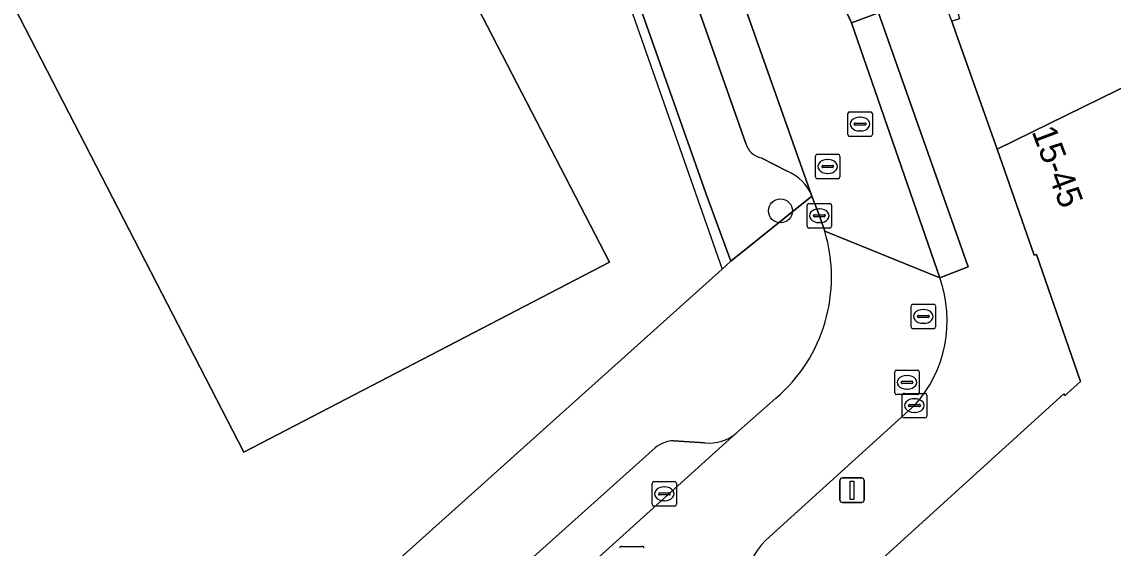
# Model space of a CAD drawing. Extents: x 162172 to 163187, y 382874 to 383685.
# Drawn here: x 162905.84 to 162950.36, y 383583.66 to 383605.1 of the extents above; entities that cross this region are included whole.
import ezdxf

# ---------------------------------------------------------------- set-up
doc = ezdxf.new("R2010")
doc.units = 0
for name, color, linetype in [('IMGEO_Boom', 7, 'Continuous'), ('IMGEO_Erf', 7, 'Continuous'), ('IMGEO_Fietspad_open', 7, 'Continuous'), ('IMGEO_Hek', 7, 'Continuous'), ('IMGEO_Kolk', 7, 'Continuous'), ('IMGEO_Lichtmast', 7, 'Continuous'), ('IMGEO_Pand', 7, 'Continuous'), ('IMGEO_Pand_nummerreeks', 7, 'Continuous'), ('IMGEO_Pand_overbouw', 7, 'Continuous'), ('IMGEO_Parkeervlak_open', 7, 'Continuous'), ('IMGEO_Rijbaan_lokaal_open', 7, 'Continuous'), ('IMGEO_Rioolput', 7, 'Continuous'), ('IMGEO_Voetgangersgebied_open', 7, 'Continuous'), ('IMGEO_Voetpad_open', 7, 'Continuous')]:
    doc.layers.add(name, color=color, linetype=linetype)

msp = doc.modelspace()

# ---------------------------------------------------------------- linework, layer by layer
at = {"layer": 'IMGEO_Boom'}
msp.add_circle((162936.784, 383597.399), 0.489, dxfattribs=at)
at = {"layer": 'IMGEO_Erf'}
msp.add_lwpolyline([(162912.895, 383575.736), (162934.401, 383595.019), (162934.766, 383595.346), (162933.743, 383598.117), (162918.551, 383641.102), (162918.27, 383641.001), (162916.808, 383645.252)], dxfattribs=at)
msp.add_lwpolyline([(162903.848, 383642.115), (162907.362, 383635.264), (162908.733, 383635.998), (162929.815, 383595.307), (162914.889, 383587.573), (162890.357, 383635.092)], close=True, dxfattribs=at)
at = {"layer": 'IMGEO_Fietspad_open'}
msp.add_lwpolyline([(162939.682, 383605.056), (162943.279, 383594.676), (162944.435, 383595.12), (162940.788, 383605.465)], close=True, dxfattribs=at)
at = {"layer": 'IMGEO_Hek'}
msp.add_lwpolyline([(162918.27, 383641.001), (162934.401, 383595.019)], dxfattribs=at)
at = {"layer": 'IMGEO_Kolk'}
for p, q in [((162937.87, 383596.775), (162937.87, 383597.627)), ((162937.945, 383597.701), (162938.797, 383597.701)), ((162938.358, 383597.481), (162938.383, 383597.481)), ((162938.871, 383597.627), (162938.871, 383596.775)), ((162938.129, 383597.195), (162938.129, 383597.207)), ((162938.567, 383597.158), (162938.169, 383597.158)), ((162938.172, 383597.244), (162938.57, 383597.244)), ((162938.381, 383596.921), (162938.356, 383596.921)), ((162938.613, 383597.207), (162938.613, 383597.195)), ((162938.797, 383596.701), (162937.945, 383596.701)), ((162941.749, 383589.038), (162941.749, 383589.89)), ((162941.824, 383589.964), (162942.676, 383589.964)), ((162942.75, 383589.89), (162942.75, 383589.038)), ((162942.008, 383589.458), (162942.008, 383589.47)), ((162942.446, 383589.421), (162942.048, 383589.421)), ((162942.051, 383589.507), (162942.449, 383589.507)), ((162942.237, 383589.744), (162942.262, 383589.744)), ((162942.492, 383589.47), (162942.492, 383589.458)), ((162942.676, 383588.964), (162941.824, 383588.964)), ((162942.26, 383589.184), (162942.235, 383589.184)), ((162931.545, 383585.442), (162931.545, 383586.294)), ((162931.62, 383586.368), (162932.472, 383586.368)), ((162932.546, 383586.294), (162932.546, 383585.442)), ((162931.804, 383585.862), (162931.804, 383585.874)), ((162932.242, 383585.825), (162931.844, 383585.825)), ((162931.847, 383585.911), (162932.245, 383585.911)), ((162932.033, 383586.148), (162932.058, 383586.148)), ((162932.288, 383585.874), (162932.288, 383585.862)), ((162932.472, 383585.368), (162931.62, 383585.368)), ((162932.056, 383585.588), (162932.031, 383585.588))]:
    msp.add_line(p, q, dxfattribs=at)
for points in [[(162937.87, 383596.775), (162937.87, 383597.627)], [(162937.945, 383597.701), (162938.797, 383597.701)], [(162938.871, 383597.627), (162938.871, 383596.775)], [(162938.797, 383596.701), (162937.945, 383596.701)], [(162941.749, 383589.038), (162941.749, 383589.89)], [(162941.824, 383589.964), (162942.676, 383589.964)], [(162942.75, 383589.89), (162942.75, 383589.038)], [(162942.676, 383588.964), (162941.824, 383588.964)], [(162931.545, 383585.442), (162931.545, 383586.294)], [(162931.62, 383586.368), (162932.472, 383586.368)], [(162932.546, 383586.294), (162932.546, 383585.442)], [(162932.472, 383585.368), (162931.62, 383585.368)]]:
    msp.add_lwpolyline(points, dxfattribs=at)
for centre, radius, start, end in [((162937.947, 383597.625), 0.0765, 91.552, 178.448), ((162937.947, 383597.625), 0.0765, 91.552, 178.448), ((162938.795, 383597.625), 0.0765, 1.552, 88.448), ((162938.795, 383597.625), 0.0765, 1.552, 88.448), ((162938.169, 383597.204), 0.0403, 85.8775, 175.7526), ((162938.166, 383597.194), 0.0366, 178.938, 274.7102), ((162938.57, 383597.201), 0.043, 264.8664, 352.4533), ((162938.574, 383597.206), 0.0386, 1.7309, 96.639), ((162937.947, 383596.777), 0.0765, 181.552, 268.448), ((162937.947, 383596.777), 0.0765, 181.552, 268.448), ((162938.795, 383596.777), 0.0765, 271.552, 358.448), ((162938.795, 383596.777), 0.0765, 271.552, 358.448), ((162941.826, 383589.888), 0.0765, 91.552, 178.448), ((162941.826, 383589.888), 0.0765, 91.552, 178.448), ((162942.674, 383589.888), 0.0765, 1.552, 88.448), ((162942.674, 383589.888), 0.0765, 1.552, 88.448), ((162942.048, 383589.467), 0.0403, 85.8775, 175.7526), ((162942.045, 383589.457), 0.0366, 178.938, 274.7102), ((162942.449, 383589.464), 0.043, 264.8664, 352.4533), ((162942.453, 383589.469), 0.0386, 1.7309, 96.639), ((162941.826, 383589.04), 0.0765, 181.552, 268.448), ((162941.826, 383589.04), 0.0765, 181.552, 268.448), ((162942.674, 383589.04), 0.0765, 271.552, 358.448), ((162942.674, 383589.04), 0.0765, 271.552, 358.448), ((162931.622, 383586.292), 0.0765, 91.552, 178.448), ((162931.622, 383586.292), 0.0765, 91.552, 178.448), ((162932.47, 383586.292), 0.0765, 1.552, 88.448), ((162932.47, 383586.292), 0.0765, 1.552, 88.448), ((162931.844, 383585.871), 0.0403, 85.8775, 175.7526), ((162931.841, 383585.861), 0.0366, 178.938, 274.7102), ((162932.245, 383585.868), 0.043, 264.8664, 352.4533), ((162932.249, 383585.873), 0.0386, 1.7309, 96.639), ((162931.622, 383585.444), 0.0765, 181.552, 268.448), ((162931.622, 383585.444), 0.0765, 181.552, 268.448), ((162932.47, 383585.444), 0.0765, 271.552, 358.448), ((162932.47, 383585.444), 0.0765, 271.552, 358.448)]:
    msp.add_arc(centre, radius, start, end, dxfattribs=at)
for centre, major_axis, ratio, start_param, end_param in [((162938.357, 383597.201), (-0.387, 0.002), 0.722429, 4.712389, 7.853982), ((162938.382, 383597.201), (-0.39, 0.002), 0.717154, 1.570796, 4.712389), ((162942.236, 383589.464), (-0.387, 0.002), 0.722429, 4.712389, 7.853982), ((162942.261, 383589.464), (-0.39, 0.002), 0.717154, 1.570796, 4.712389), ((162932.032, 383585.868), (-0.387, 0.002), 0.722429, 4.712389, 7.853982), ((162932.057, 383585.868), (-0.39, 0.002), 0.717154, 1.570796, 4.712389)]:
    msp.add_ellipse(centre, major_axis=major_axis, ratio=ratio, start_param=start_param, end_param=end_param, dxfattribs=at)
at = {"layer": 'IMGEO_Lichtmast'}
for p, q in [((162939.208, 383585.616), (162939.208, 383586.416)), ((162939.208, 383586.416), (162939.208, 383585.616)), ((162939.308, 383586.516), (162940.098, 383586.516)), ((162940.098, 383586.516), (162939.308, 383586.516)), ((162940.198, 383586.416), (162940.198, 383585.616)), ((162940.198, 383585.616), (162940.198, 383586.416)), ((162940.098, 383585.516), (162939.308, 383585.516)), ((162939.308, 383585.516), (162940.098, 383585.516))]:
    msp.add_line(p, q, dxfattribs=at)
msp.add_lwpolyline([(162939.628, 383586.391), (162939.778, 383586.391), (162939.778, 383585.641), (162939.628, 383585.641), (162939.628, 383586.391)], dxfattribs=at)
for centre, start, end in [((162939.308, 383586.416), 90, 180), ((162939.308, 383586.416), 90, 180), ((162940.098, 383586.416), 0, 90), ((162940.098, 383586.416), 360, 90), ((162939.308, 383585.616), 180, 270), ((162939.308, 383585.616), 180, 270), ((162940.098, 383585.616), 270, 0), ((162940.098, 383585.616), 270, 0)]:
    msp.add_arc(centre, 0.1, start, end, dxfattribs=at)
at = {"layer": 'IMGEO_Pand'}
msp.add_lwpolyline([(162908.733, 383635.998), (162907.362, 383635.264), (162903.848, 383642.115), (162890.357, 383635.092), (162914.889, 383587.573), (162929.815, 383595.307)], close=True, dxfattribs=at)
msp.add_lwpolyline([(162968.832, 383611.295), (162945.617, 383599.915), (162947.13, 383595.591), (162947.224, 383595.624), (162949.027, 383590.443), (162948.479, 383589.953), (162948.397, 383589.879), (162948.343, 383589.938), (162940.651, 383582.962), (162942.323, 383581.198), (162947.246, 383575.62), (162947.254, 383575.611), (162948.166, 383574.604), (162955.8, 383581.518), (162963.498, 383588.454), (162964.985, 383586.806), (162970.782, 383592.036), (162972.286, 383590.382), (162977.905, 383595.579), (162979.574, 383593.962), (162985.345, 383599.181)], dxfattribs=at)
at = {"layer": 'IMGEO_Pand_overbouw'}
msp.add_lwpolyline([(162951.929, 383608.214), (162944.028, 383605.425), (162944.091, 383605.225), (162943.776, 383605.125), (162943.934, 383604.661), (162945.618, 383599.913), (162953.973, 383604.011)], close=True, dxfattribs=at)
at = {"layer": 'IMGEO_Parkeervlak_open'}
for points in [[(162938.068, 383597.999), (162926.448, 383630.793), (162925.278, 383634.043), (162910.559, 383675.802)], [(162927.737, 383621.84), (162935.374, 383600.151)], [(162936.001, 383599.565), (162937.057, 383599.016)], [(162919.136, 383574.05), (162934.975, 383588.339)], [(162933.697, 383587.945), (162932.435, 383588.035)], [(162931.678, 383587.745), (162920.041, 383577.321)]]:
    msp.add_lwpolyline(points, dxfattribs=at)
for centre, radius, start, end in [((162936.143, 383600.346), 0.794, 194.2003, 259.6715), ((162936.388, 383597.34), 1.805, 21.422, 68.239), ((162932.484, 383586.773), 1.263, 92.2409, 129.6819), ((162933.881, 383589.619), 1.684, 263.7436, 310.5249)]:
    msp.add_arc(centre, radius, start, end, dxfattribs=at)
at = {"layer": 'IMGEO_Rijbaan_lokaal_open'}
msp.add_lwpolyline([(162930.116, 383632.13), (162926.448, 383630.793), (162938.068, 383597.999), (162938.371, 383597.201), (162938.59, 383596.568), (162943.279, 383594.676), (162939.682, 383605.056), (162939.21, 383606.095)], close=True, dxfattribs=at)
for points in [[(162943.279, 383594.676), (162938.59, 383596.568)], [(162936.601, 383589.768), (162934.975, 383588.339), (162919.136, 383574.05), (162918.778, 383573.734), (162904.404, 383562.246), (162889.937, 383549.275), (162889.012, 383548.41), (162892.379, 383544.71), (162892.756, 383545.048), (162925.593, 383574.476), (162927.94, 383576.579), (162928.2, 383576.8)], [(162936.187, 383583.981), (162942.022, 383589.259), (162942.25, 383589.464)]]:
    msp.add_lwpolyline(points, dxfattribs=at)
for centre, radius, start, end in [((162932.382, 383594.693), 6.485, 310.5869, 16.8047), ((162938.422, 383592.927), 5.162, 317.8603, 19.8032), ((162938.141, 383581.969), 2.805, 134.1623, 221.7026)]:
    msp.add_arc(centre, radius, start, end, dxfattribs=at)
at = {"layer": 'IMGEO_Rioolput'}
for p, q in [((162939.532, 383600.509), (162939.532, 383601.361)), ((162939.607, 383601.435), (162940.459, 383601.435)), ((162940.533, 383601.361), (162940.533, 383600.509)), ((162939.791, 383600.929), (162939.791, 383600.941)), ((162940.229, 383600.892), (162939.831, 383600.892)), ((162939.834, 383600.978), (162940.232, 383600.978)), ((162940.02, 383601.215), (162940.045, 383601.215)), ((162940.275, 383600.941), (162940.275, 383600.929)), ((162940.043, 383600.655), (162940.018, 383600.655)), ((162940.459, 383600.435), (162939.607, 383600.435)), ((162938.209, 383598.782), (162938.209, 383599.634)), ((162938.284, 383599.708), (162939.136, 383599.708)), ((162939.21, 383599.634), (162939.21, 383598.782)), ((162938.468, 383599.202), (162938.468, 383599.214)), ((162938.906, 383599.165), (162938.508, 383599.165)), ((162938.511, 383599.251), (162938.909, 383599.251)), ((162938.697, 383599.488), (162938.722, 383599.488)), ((162938.952, 383599.214), (162938.952, 383599.202)), ((162939.136, 383598.708), (162938.284, 383598.708)), ((162938.72, 383598.928), (162938.695, 383598.928)), ((162942.111, 383592.671), (162942.111, 383593.523)), ((162942.186, 383593.597), (162943.038, 383593.597)), ((162942.599, 383593.377), (162942.624, 383593.377)), ((162943.112, 383593.523), (162943.112, 383592.671)), ((162942.37, 383593.091), (162942.37, 383593.103)), ((162942.808, 383593.054), (162942.41, 383593.054)), ((162942.413, 383593.14), (162942.811, 383593.14)), ((162942.854, 383593.103), (162942.854, 383593.091)), ((162943.038, 383592.597), (162942.186, 383592.597)), ((162942.622, 383592.817), (162942.597, 383592.817)), ((162941.444, 383589.986), (162941.444, 383590.838)), ((162941.519, 383590.912), (162942.371, 383590.912)), ((162941.932, 383590.692), (162941.957, 383590.692)), ((162942.445, 383590.838), (162942.445, 383589.986)), ((162941.703, 383590.406), (162941.703, 383590.418)), ((162942.141, 383590.369), (162941.743, 383590.369)), ((162941.746, 383590.455), (162942.144, 383590.455)), ((162942.187, 383590.418), (162942.187, 383590.406)), ((162942.371, 383589.912), (162941.519, 383589.912)), ((162941.955, 383590.132), (162941.93, 383590.132)), ((162930.299, 383583.729), (162931.151, 383583.729))]:
    msp.add_line(p, q, dxfattribs=at)
for points in [[(162939.532, 383600.509), (162939.532, 383601.361)], [(162939.607, 383601.435), (162940.459, 383601.435)], [(162940.533, 383601.361), (162940.533, 383600.509)], [(162940.459, 383600.435), (162939.607, 383600.435)], [(162938.209, 383598.782), (162938.209, 383599.634)], [(162938.284, 383599.708), (162939.136, 383599.708)], [(162939.21, 383599.634), (162939.21, 383598.782)], [(162939.136, 383598.708), (162938.284, 383598.708)], [(162942.111, 383592.671), (162942.111, 383593.523)], [(162942.186, 383593.597), (162943.038, 383593.597)], [(162943.112, 383593.523), (162943.112, 383592.671)], [(162943.038, 383592.597), (162942.186, 383592.597)], [(162941.444, 383589.986), (162941.444, 383590.838)], [(162941.519, 383590.912), (162942.371, 383590.912)], [(162942.445, 383590.838), (162942.445, 383589.986)], [(162942.371, 383589.912), (162941.519, 383589.912)], [(162930.299, 383583.729), (162931.151, 383583.729)]]:
    msp.add_lwpolyline(points, dxfattribs=at)
for centre, radius, start, end in [((162939.609, 383601.359), 0.0765, 91.552, 178.448), ((162939.609, 383601.359), 0.0765, 91.552, 178.448), ((162940.457, 383601.359), 0.0765, 1.552, 88.448), ((162940.457, 383601.359), 0.0765, 1.552, 88.448), ((162939.831, 383600.938), 0.0403, 85.8775, 175.7526), ((162939.828, 383600.928), 0.0366, 178.938, 274.7102), ((162940.232, 383600.935), 0.043, 264.8664, 352.4533), ((162940.236, 383600.94), 0.0386, 1.7309, 96.639), ((162939.609, 383600.511), 0.0765, 181.552, 268.448), ((162939.609, 383600.511), 0.0765, 181.552, 268.448), ((162940.457, 383600.511), 0.0765, 271.552, 358.448), ((162940.457, 383600.511), 0.0765, 271.552, 358.448), ((162938.286, 383599.632), 0.0765, 91.552, 178.448), ((162938.286, 383599.632), 0.0765, 91.552, 178.448), ((162939.134, 383599.632), 0.0765, 1.552, 88.448), ((162939.134, 383599.632), 0.0765, 1.552, 88.448), ((162938.508, 383599.211), 0.0403, 85.8775, 175.7526), ((162938.505, 383599.201), 0.0366, 178.938, 274.7102), ((162938.909, 383599.208), 0.043, 264.8664, 352.4533), ((162938.913, 383599.213), 0.0386, 1.7309, 96.639), ((162938.286, 383598.784), 0.0765, 181.552, 268.448), ((162938.286, 383598.784), 0.0765, 181.552, 268.448), ((162939.134, 383598.784), 0.0765, 271.552, 358.448), ((162939.134, 383598.784), 0.0765, 271.552, 358.448), ((162942.188, 383593.521), 0.0765, 91.552, 178.448), ((162942.188, 383593.521), 0.0765, 91.552, 178.448), ((162943.036, 383593.521), 0.0765, 1.552, 88.448), ((162943.036, 383593.521), 0.0765, 1.552, 88.448), ((162942.41, 383593.1), 0.0403, 85.8775, 175.7526), ((162942.407, 383593.09), 0.0366, 178.938, 274.7102), ((162942.811, 383593.097), 0.043, 264.8664, 352.4533), ((162942.815, 383593.102), 0.0386, 1.7309, 96.639), ((162942.188, 383592.673), 0.0765, 181.552, 268.448), ((162942.188, 383592.673), 0.0765, 181.552, 268.448), ((162943.036, 383592.673), 0.0765, 271.552, 358.448), ((162943.036, 383592.673), 0.0765, 271.552, 358.448), ((162941.521, 383590.836), 0.0765, 91.552, 178.448), ((162941.521, 383590.836), 0.0765, 91.552, 178.448), ((162942.369, 383590.836), 0.0765, 1.552, 88.448), ((162942.369, 383590.836), 0.0765, 1.552, 88.448), ((162941.743, 383590.415), 0.0403, 85.8775, 175.7526), ((162941.74, 383590.405), 0.0366, 178.938, 274.7102), ((162942.144, 383590.412), 0.043, 264.8664, 352.4533), ((162942.148, 383590.417), 0.0386, 1.7309, 96.639), ((162941.521, 383589.988), 0.0765, 181.552, 268.448), ((162941.521, 383589.988), 0.0765, 181.552, 268.448), ((162942.369, 383589.988), 0.0765, 271.552, 358.448), ((162942.369, 383589.988), 0.0765, 271.552, 358.448), ((162930.301, 383583.653), 0.0765, 91.552, 178.448), ((162930.301, 383583.653), 0.0765, 91.552, 178.448), ((162931.149, 383583.653), 0.0765, 1.552, 88.448), ((162931.149, 383583.653), 0.0765, 1.552, 88.448)]:
    msp.add_arc(centre, radius, start, end, dxfattribs=at)
for centre, major_axis, ratio, start_param, end_param in [((162940.019, 383600.935), (-0.387, 0.002), 0.722429, 4.712389, 7.853982), ((162940.044, 383600.935), (-0.39, 0.002), 0.717154, 1.570796, 4.712389), ((162938.696, 383599.208), (-0.387, 0.002), 0.722429, 4.712389, 7.853982), ((162938.721, 383599.208), (-0.39, 0.002), 0.717154, 1.570796, 4.712389), ((162942.598, 383593.097), (-0.387, 0.002), 0.722429, 4.712389, 7.853982), ((162942.623, 383593.097), (-0.39, 0.002), 0.717154, 1.570796, 4.712389), ((162941.931, 383590.412), (-0.387, 0.002), 0.722429, 4.712389, 7.853982), ((162941.956, 383590.412), (-0.39, 0.002), 0.717154, 1.570796, 4.712389)]:
    msp.add_ellipse(centre, major_axis=major_axis, ratio=ratio, start_param=start_param, end_param=end_param, dxfattribs=at)
at = {"layer": 'IMGEO_Voetgangersgebied_open'}
msp.add_lwpolyline([(162985.325, 383620.803), (162984.986, 383620.655), (162974.036, 383617.22), (162969.172, 383615.655), (162967.006, 383614.882), (162964.355, 383613.233), (162961.873, 383612.374), (162961.115, 383612.107), (162955.551, 383610.144), (162951.658, 383608.771), (162951.929, 383608.214), (162944.028, 383605.425), (162944.091, 383605.225), (162943.776, 383605.125), (162943.934, 383604.661), (162945.617, 383599.915), (162968.832, 383611.295), (162969.854, 383609.262), (162970.57, 383607.834), (162985.005, 383614.906), (162989.761, 383612.076)], dxfattribs=at)
at = {"layer": 'IMGEO_Voetpad_open'}
for points in [[(162910.559, 383675.802), (162909.36, 383679.242), (162905.854, 383676.941), (162917.022, 383645.318), (162916.808, 383645.252), (162918.27, 383641.001), (162918.551, 383641.102), (162933.743, 383598.117), (162934.766, 383595.346), (162938.068, 383597.999)], [(162947.224, 383595.624), (162947.13, 383595.591), (162945.617, 383599.915), (162943.934, 383604.661), (162943.776, 383605.125), (162943.546, 383605.747), (162943.574, 383605.784), (162943.533, 383605.9), (162941.69, 383611.111), (162939.712, 383616.703), (162939.622, 383616.958), (162937.703, 383622.249), (162935.873, 383627.471), (162931.617, 383639.614), (162920.012, 383672.731), (162917.827, 383671.294)], [(162935.374, 383600.151), (162927.737, 383621.84), (162927.58, 383621.831), (162926.943, 383623.578), (162927.069, 383623.627), (162924.108, 383632.045), (162920.762, 383641.42), (162919.61, 383644.784), (162919.45, 383644.796), (162918.789, 383646.566), (162918.944, 383646.64), (162917.176, 383651.593)], [(162939.21, 383606.095), (162939.682, 383605.056), (162940.788, 383605.465), (162944.435, 383595.12), (162943.279, 383594.676)], [(162937.057, 383599.016), (162936.001, 383599.565)], [(162938.59, 383596.568), (162938.371, 383597.201), (162938.068, 383597.999), (162934.766, 383595.346), (162934.401, 383595.019), (162912.895, 383575.736)], [(162936.047, 383580.103), (162940.651, 383582.962), (162948.343, 383589.938), (162948.397, 383589.879), (162948.479, 383589.953), (162949.027, 383590.443), (162947.224, 383595.624)], [(162934.975, 383588.339), (162936.601, 383589.768)], [(162942.25, 383589.464), (162942.022, 383589.259), (162936.187, 383583.981)], [(162932.435, 383588.035), (162933.697, 383587.945)], [(162920.041, 383577.321), (162931.678, 383587.745)]]:
    msp.add_lwpolyline(points, dxfattribs=at)
for centre, radius, start, end in [((162936.143, 383600.346), 0.794, 194.2003, 259.6715), ((162936.388, 383597.34), 1.805, 21.422, 68.239), ((162932.382, 383594.693), 6.485, 310.5869, 16.8047), ((162938.422, 383592.927), 5.162, 317.8603, 19.8032), ((162932.484, 383586.773), 1.263, 92.2409, 129.6819), ((162933.881, 383589.619), 1.684, 263.7436, 310.5249), ((162938.141, 383581.969), 2.805, 134.1623, 221.7026)]:
    msp.add_arc(centre, radius, start, end, dxfattribs=at)

# ---------------------------------------------------------------- texts
at = {"layer": 'IMGEO_Pand_nummerreeks'}
msp.add_text('15-45', height=1, rotation=290.6492, dxfattribs=at).set_placement((162947.022, 383600.637))

doc.saveas('drawing.dxf')
